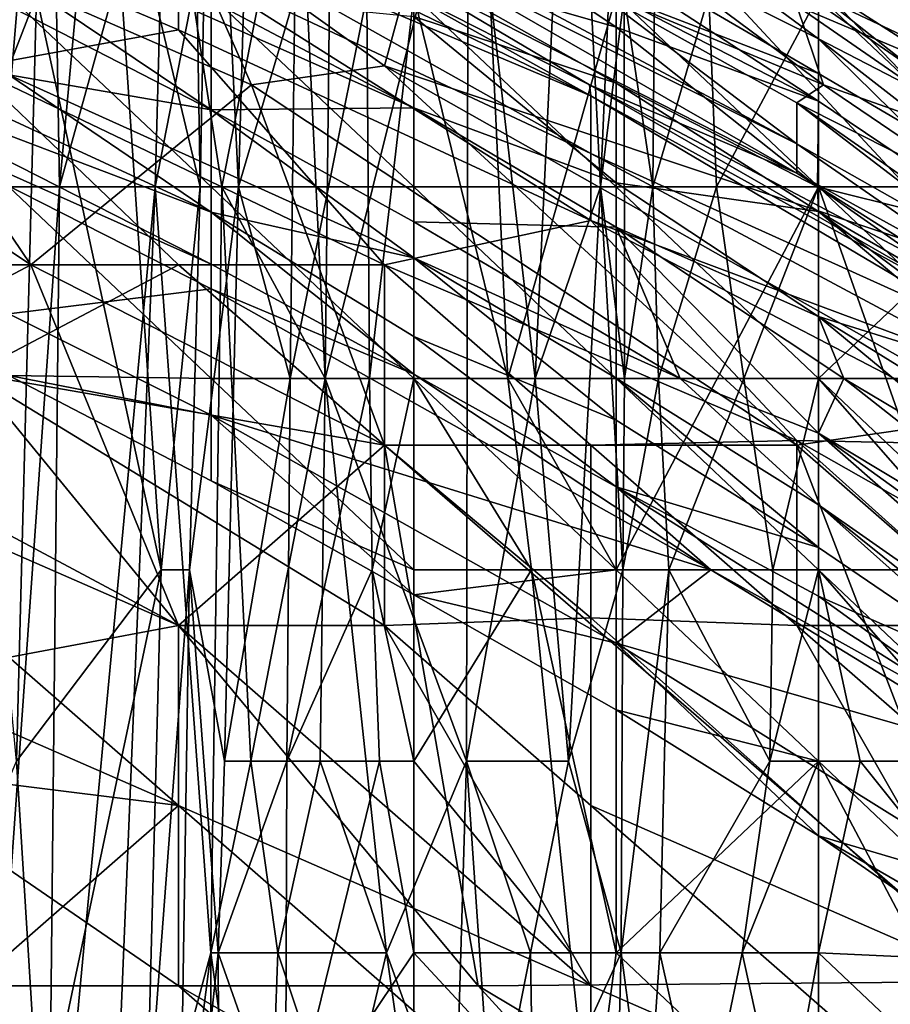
# Model space of a CAD drawing. Extents: x -161 to 11, y -10 to 160.
# Tile 451 of 499: x 0.9226 to 0.9415, y 0.215 to 0.2364. Entities that reach past the tile are written whole.
import ezdxf

# ---------------------------------------------------------------- set-up
doc = ezdxf.new("R2010")
doc.units = 0
doc.header["$MEASUREMENT"] = 0
doc.layers.get('0').update_dxf_attribs({"linetype": 'CONTINUOUS'})

msp = doc.modelspace()

# ---------------------------------------------------------------- linework, layer by layer
for points in [[(0.926541, 0.23276, 0.018921), (0.924562, 0.24106, 0.030193), (0.926277, 0.24936, 0.022678)], [(0.926277, 0.24936, 0.022678), (0.926784, 0.24521, 0.019055), (0.926541, 0.23276, 0.018921)], [(0.926784, 0.24521, 0.019055), (0.927839, 0.24936, 0.015164), (0.927376, 0.23276, 0.015164)], [(0.927839, 0.24936, 0.015164), (0.928597, 0.23691, 0.011407), (0.927376, 0.23276, 0.015164)], [(0.922249, 0.23276, 0.094064), (0.923281, 0.24521, 0.090307), (0.922052, 0.24521, 0.097821)], [(0.923281, 0.24521, 0.090307), (0.922249, 0.23276, 0.094064), (0.923494, 0.23276, 0.08655)], [(0.924636, 0.24521, 0.082792), (0.923281, 0.24521, 0.090307), (0.923494, 0.23276, 0.08655)], [(0.924636, 0.24521, 0.082792), (0.923494, 0.23276, 0.08655), (0.925794, 0.24106, 0.075278)], [(0.926784, 0.24521, 0.019055), (0.927376, 0.23276, 0.015164), (0.926541, 0.23276, 0.018921)], [(0.934597, 0.24521, 0.030193), (0.932358, 0.24106, 0.041464), (0.933812, 0.22861, 0.03395)], [(0.934597, 0.24521, 0.030193), (0.933812, 0.22861, 0.03395), (0.935225, 0.23276, 0.026436)], [(0.935767, 0.24521, 0.022678), (0.934597, 0.24521, 0.030193), (0.935225, 0.23276, 0.026436)], [(0.935225, 0.23276, 0.026436), (0.935739, 0.23691, 0.022678), (0.935767, 0.24521, 0.022678)], [(0.92607, 0.238577, 0.717581), (0.930542, 0.235389, 0.717581), (0.93256, 0.242787, 0.7293)], [(0.93256, 0.242787, 0.7293), (0.930542, 0.235389, 0.717581), (0.943449, 0.231068, 0.725394)], [(0.942451, 0.234974, 0.7293), (0.942037, 0.23888, 0.733206), (0.93256, 0.242787, 0.7293)], [(0.943449, 0.231068, 0.725394), (0.942451, 0.234974, 0.7293), (0.93256, 0.242787, 0.7293)], [(0.922995, 0.23691, 0.037707), (0.921381, 0.23276, 0.045221), (0.919305, 0.24106, 0.056493)], [(0.925695, 0.22446, 0.022678), (0.922995, 0.23691, 0.037707), (0.924562, 0.24106, 0.030193)], [(0.925794, 0.24106, 0.075278), (0.923494, 0.23276, 0.08655), (0.925568, 0.23276, 0.075278)], [(0.924562, 0.24106, 0.030193), (0.926541, 0.23276, 0.018921), (0.925695, 0.22446, 0.022678)], [(0.925568, 0.23276, 0.075278), (0.926379, 0.23691, 0.071521), (0.925794, 0.24106, 0.075278)], [(0.927016, 0.23276, 0.067764), (0.928664, 0.24106, 0.06025), (0.926379, 0.23691, 0.071521)], [(0.928664, 0.24106, 0.06025), (0.927016, 0.23276, 0.067764), (0.929254, 0.22861, 0.056493)], [(0.929351, 0.23691, 0.056493), (0.928664, 0.24106, 0.06025), (0.929254, 0.22861, 0.056493)], [(0.929351, 0.23691, 0.056493), (0.929254, 0.22861, 0.056493), (0.932358, 0.24106, 0.041464)], [(0.932358, 0.24106, 0.041464), (0.929254, 0.22861, 0.056493), (0.932317, 0.22031, 0.041464)], [(0.933812, 0.22861, 0.03395), (0.932358, 0.24106, 0.041464), (0.932317, 0.22031, 0.041464)], [(0.936432, 0.24106, 0.018921), (0.935739, 0.23691, 0.022678), (0.936363, 0.23276, 0.018921)], [(0.937573, 0.23691, 0.015164), (0.936432, 0.24106, 0.018921), (0.936363, 0.23276, 0.018921)], [(0.948733, 0.236317, 0.22932), (0.939703, 0.24106, 0.236834), (0.939953, 0.239395, 0.248106)], [(0.949458, 0.23691, 0.221806), (0.939703, 0.24106, 0.236834), (0.948733, 0.236317, 0.22932)], [(0.926784, 0.234435, 0.221806), (0.918005, 0.23895, 0.221806), (0.918005, 0.240318, 0.210535)], [(0.918005, 0.240318, 0.210535), (0.926582, 0.23691, 0.199263), (0.931174, 0.234472, 0.199263)], [(0.926784, 0.234435, 0.221806), (0.918005, 0.240318, 0.210535), (0.931174, 0.234472, 0.199263)], [(0.931174, 0.239156, 0.165449), (0.931174, 0.240331, 0.157935), (0.939953, 0.234621, 0.161692)], [(0.931174, 0.240331, 0.157935), (0.939953, 0.235971, 0.154178), (0.939953, 0.234621, 0.161692)], [(0.931174, 0.240331, 0.157935), (0.935564, 0.239211, 0.150421), (0.939953, 0.235971, 0.154178)], [(0.91704, 0.234974, 0.701956), (0.922873, 0.231068, 0.701956), (0.917128, 0.239567, 0.709769)], [(0.92607, 0.238577, 0.717581), (0.917128, 0.239567, 0.709769), (0.927658, 0.234974, 0.713675)], [(0.927658, 0.234974, 0.713675), (0.917128, 0.239567, 0.709769), (0.922873, 0.231068, 0.701956)], [(0.943161, 0.23691, 0.251863), (0.949503, 0.23276, 0.251863), (0.939953, 0.239395, 0.248106)], [(0.948733, 0.236317, 0.22932), (0.939953, 0.239395, 0.248106), (0.949503, 0.23276, 0.251863)], [(0.930542, 0.237233, 0.2918), (0.935013, 0.234732, 0.287894), (0.92607, 0.23907, 0.287894)], [(0.92607, 0.23907, 0.287894), (0.935013, 0.234732, 0.287894), (0.92607, 0.238517, 0.283987)], [(0.931174, 0.239156, 0.165449), (0.935564, 0.236221, 0.169206), (0.931174, 0.23749, 0.176721)], [(0.935564, 0.236221, 0.169206), (0.931174, 0.239156, 0.165449), (0.939953, 0.234621, 0.161692)], [(0.939953, 0.235971, 0.154178), (0.935564, 0.239211, 0.150421), (0.939953, 0.236735, 0.150421)], [(0.922395, 0.235193, 0.236834), (0.918005, 0.23895, 0.221806), (0.926784, 0.234435, 0.221806)], [(0.940059, 0.234974, 0.358206), (0.935013, 0.238722, 0.369925), (0.939484, 0.236687, 0.373831)], [(0.935013, 0.238722, 0.369925), (0.940059, 0.234974, 0.358206), (0.935013, 0.237086, 0.346487)], [(0.943955, 0.237904, 0.408987), (0.944937, 0.234974, 0.389456), (0.939484, 0.238644, 0.393362)], [(0.939484, 0.238644, 0.393362), (0.944937, 0.234974, 0.389456), (0.943955, 0.234801, 0.381644)], [(0.939484, 0.236687, 0.373831), (0.939484, 0.238644, 0.393362), (0.943955, 0.234801, 0.381644)], [(0.930542, 0.235389, 0.717581), (0.92607, 0.238577, 0.717581), (0.927658, 0.234974, 0.713675)], [(0.935013, 0.234732, 0.287894), (0.935013, 0.233483, 0.280081), (0.92607, 0.238517, 0.283987)], [(0.935013, 0.233483, 0.280081), (0.92607, 0.237685, 0.280081), (0.92607, 0.238517, 0.283987)], [(0.939484, 0.233692, 0.326956), (0.930542, 0.238469, 0.326956), (0.935013, 0.237086, 0.346487)], [(0.930542, 0.238469, 0.326956), (0.939484, 0.233692, 0.326956), (0.930542, 0.238193, 0.319144)], [(0.92607, 0.237685, 0.280081), (0.92607, 0.236168, 0.276175), (0.921599, 0.238067, 0.276175)], [(0.921599, 0.235348, 0.272269), (0.921599, 0.238067, 0.276175), (0.92607, 0.236168, 0.276175)], [(0.939484, 0.233058, 0.307425), (0.930542, 0.238193, 0.319144), (0.939484, 0.233692, 0.326956)], [(0.930542, 0.238193, 0.319144), (0.939484, 0.233058, 0.307425), (0.930542, 0.237609, 0.299612)], [(0.935013, 0.232033, 0.276175), (0.92607, 0.236168, 0.276175), (0.92607, 0.237685, 0.280081)], [(0.935013, 0.232033, 0.276175), (0.92607, 0.237685, 0.280081), (0.935013, 0.233483, 0.280081)], [(0.930542, 0.237609, 0.299612), (0.939484, 0.233058, 0.307425), (0.93499, 0.234974, 0.2918)], [(0.930542, 0.237609, 0.299612), (0.93499, 0.234974, 0.2918), (0.930542, 0.237233, 0.2918)], [(0.939953, 0.235222, 0.266891), (0.935564, 0.237775, 0.266891), (0.935564, 0.23691, 0.267677)], [(0.939953, 0.235222, 0.266891), (0.939953, 0.237135, 0.263134), (0.935564, 0.237775, 0.266891)], [(0.931174, 0.236454, 0.184235), (0.931174, 0.23749, 0.176721), (0.935564, 0.235007, 0.176721)], [(0.935564, 0.235007, 0.176721), (0.931174, 0.23749, 0.176721), (0.935564, 0.236221, 0.169206)], [(0.93499, 0.234974, 0.2918), (0.935013, 0.234732, 0.287894), (0.930542, 0.237233, 0.2918)], [(0.940059, 0.234974, 0.358206), (0.939484, 0.234582, 0.346487), (0.935013, 0.237086, 0.346487)], [(0.935013, 0.237086, 0.346487), (0.939484, 0.234582, 0.346487), (0.939484, 0.233692, 0.326956)], [(0.94415, 0.23276, 0.266891), (0.939953, 0.237135, 0.263134), (0.939953, 0.235222, 0.266891)], [(0.94415, 0.23276, 0.266891), (0.948733, 0.231522, 0.263134), (0.939953, 0.237135, 0.263134)], [(0.939953, 0.237135, 0.263134), (0.948733, 0.231522, 0.263134), (0.943161, 0.23691, 0.251863)], [(0.921381, 0.23276, 0.045221), (0.922995, 0.23691, 0.037707), (0.922559, 0.22031, 0.037707)], [(0.926784, 0.23691, 0.270116), (0.922395, 0.23691, 0.270546), (0.926784, 0.23276, 0.270437)], [(0.926784, 0.23276, 0.270437), (0.922395, 0.23691, 0.270546), (0.922395, 0.23276, 0.269826)], [(0.922995, 0.23691, 0.037707), (0.925695, 0.22446, 0.022678), (0.922559, 0.22031, 0.037707)], [(0.926379, 0.23691, 0.071521), (0.925568, 0.23276, 0.075278), (0.927016, 0.23276, 0.067764)], [(0.931174, 0.234472, 0.199263), (0.926582, 0.23691, 0.199263), (0.931174, 0.236454, 0.184235)], [(0.926784, 0.23691, 0.270116), (0.931174, 0.23276, 0.270516), (0.931174, 0.23691, 0.269228)], [(0.926784, 0.23691, 0.270116), (0.926784, 0.23276, 0.270437), (0.931174, 0.23276, 0.270516)], [(0.928494, 0.22861, 0.011407), (0.927376, 0.23276, 0.015164), (0.928597, 0.23691, 0.011407)], [(0.928597, 0.23691, 0.011407), (0.930157, 0.23691, 0.00765), (0.928494, 0.22861, 0.011407)], [(0.930219, 0.22861, 0.00765), (0.928494, 0.22861, 0.011407), (0.930157, 0.23691, 0.00765)], [(0.930219, 0.22861, 0.00765), (0.930157, 0.23691, 0.00765), (0.931174, 0.23691, 0.005854)], [(0.931174, 0.23691, 0.005854), (0.931174, 0.22861, 0.006063), (0.930219, 0.22861, 0.00765)], [(0.931174, 0.23691, 0.269228), (0.935564, 0.23276, 0.269958), (0.935564, 0.23691, 0.267677)], [(0.935564, 0.23276, 0.269958), (0.931174, 0.23691, 0.269228), (0.931174, 0.23276, 0.270516)], [(0.931174, 0.23691, 0.005854), (0.933217, 0.22861, 0.003893), (0.931174, 0.22861, 0.006063)], [(0.931174, 0.23691, 0.005854), (0.932834, 0.23691, 0.003893), (0.933217, 0.22861, 0.003893)], [(0.932834, 0.23691, 0.003893), (0.935564, 0.23691, 0.002272), (0.933217, 0.22861, 0.003893)], [(0.935564, 0.23691, 0.002272), (0.935564, 0.22446, 0.002937), (0.933217, 0.22861, 0.003893)], [(0.935739, 0.23691, 0.022678), (0.935225, 0.23276, 0.026436), (0.935749, 0.22861, 0.022678)], [(0.939953, 0.23276, 0.001838), (0.935564, 0.23691, 0.002272), (0.939953, 0.23691, 0.001633)], [(0.939953, 0.23276, 0.268807), (0.935564, 0.23691, 0.267677), (0.935564, 0.23276, 0.269958)], [(0.939953, 0.23276, 0.268807), (0.939953, 0.235222, 0.266891), (0.935564, 0.23691, 0.267677)], [(0.935564, 0.22446, 0.002937), (0.935564, 0.23691, 0.002272), (0.939953, 0.23276, 0.001838)], [(0.936363, 0.23276, 0.018921), (0.935739, 0.23691, 0.022678), (0.935749, 0.22861, 0.022678)], [(0.937573, 0.23691, 0.015164), (0.936363, 0.23276, 0.018921), (0.937743, 0.23276, 0.015164)], [(0.939953, 0.23691, 0.012403), (0.937573, 0.23691, 0.015164), (0.937743, 0.23276, 0.015164)], [(0.937743, 0.23276, 0.015164), (0.939953, 0.23276, 0.01261), (0.939953, 0.23691, 0.012403)], [(0.939953, 0.23691, 0.012403), (0.944343, 0.23276, 0.014397), (0.944343, 0.23691, 0.012647)], [(0.939953, 0.23276, 0.01261), (0.944343, 0.23276, 0.014397), (0.939953, 0.23691, 0.012403)], [(0.948733, 0.23691, 0.001098), (0.948733, 0.23276, 0.001351), (0.939953, 0.23691, 0.001633)], [(0.939953, 0.23276, 0.001838), (0.939953, 0.23691, 0.001633), (0.948733, 0.23276, 0.001351)], [(0.939953, 0.235971, 0.154178), (0.939953, 0.236735, 0.150421), (0.944343, 0.233699, 0.150421)], [(0.944343, 0.233699, 0.150421), (0.939953, 0.236735, 0.150421), (0.944343, 0.236709, 0.135392)], [(0.943955, 0.234801, 0.381644), (0.943955, 0.233601, 0.369925), (0.939484, 0.236687, 0.373831)], [(0.939484, 0.236687, 0.373831), (0.943955, 0.233601, 0.369925), (0.940059, 0.234974, 0.358206)], [(0.931174, 0.236454, 0.184235), (0.935564, 0.23285, 0.191749), (0.931174, 0.234472, 0.199263)], [(0.935564, 0.23285, 0.191749), (0.931174, 0.236454, 0.184235), (0.935564, 0.235007, 0.176721)], [(0.918005, 0.235542, 0.25562), (0.918005, 0.236266, 0.248106), (0.926784, 0.23221, 0.244349)], [(0.926784, 0.23221, 0.244349), (0.918005, 0.236266, 0.248106), (0.922395, 0.235193, 0.236834)], [(0.921599, 0.235348, 0.272269), (0.92607, 0.236168, 0.276175), (0.930542, 0.231068, 0.271899)], [(0.930542, 0.231068, 0.271899), (0.92607, 0.236168, 0.276175), (0.935013, 0.232033, 0.276175)], [(0.935564, 0.235007, 0.176721), (0.935564, 0.236221, 0.169206), (0.939929, 0.23276, 0.172963)], [(0.939929, 0.23276, 0.172963), (0.935564, 0.236221, 0.169206), (0.939953, 0.234621, 0.161692)], [(0.944343, 0.231665, 0.161692), (0.939953, 0.234621, 0.161692), (0.939953, 0.235971, 0.154178)], [(0.939953, 0.235971, 0.154178), (0.944343, 0.233699, 0.150421), (0.948733, 0.229144, 0.157935)], [(0.944343, 0.231665, 0.161692), (0.939953, 0.235971, 0.154178), (0.948733, 0.229144, 0.157935)], [(0.918005, 0.235542, 0.25562), (0.926784, 0.231088, 0.25562), (0.918005, 0.235004, 0.259377)], [(0.926784, 0.231088, 0.25562), (0.918005, 0.235542, 0.25562), (0.926784, 0.23221, 0.244349)], [(0.92607, 0.231068, 0.270302), (0.921599, 0.231068, 0.269246), (0.921599, 0.235348, 0.272269)], [(0.930542, 0.231068, 0.271899), (0.92607, 0.231068, 0.270302), (0.921599, 0.235348, 0.272269)], [(0.927658, 0.234974, 0.713675), (0.939484, 0.227162, 0.715228), (0.930542, 0.235389, 0.717581)], [(0.943449, 0.231068, 0.725394), (0.930542, 0.235389, 0.717581), (0.943955, 0.227816, 0.721487)], [(0.930542, 0.235389, 0.717581), (0.939484, 0.227162, 0.715228), (0.943955, 0.227816, 0.721487)], [(0.94415, 0.23276, 0.266891), (0.939953, 0.235222, 0.266891), (0.939953, 0.23276, 0.268807)], [(0.926784, 0.234435, 0.221806), (0.931174, 0.231225, 0.22932), (0.922395, 0.235193, 0.236834)], [(0.926784, 0.23221, 0.244349), (0.922395, 0.235193, 0.236834), (0.931174, 0.231225, 0.22932)], [(0.922873, 0.231068, 0.701956), (0.91704, 0.234974, 0.701956), (0.917128, 0.228027, 0.690237)], [(0.922395, 0.230009, 0.263134), (0.918005, 0.235004, 0.259377), (0.926784, 0.230554, 0.259377)], [(0.926784, 0.230554, 0.259377), (0.918005, 0.235004, 0.259377), (0.926784, 0.231088, 0.25562)], [(0.927658, 0.234974, 0.713675), (0.922873, 0.231068, 0.701956), (0.930542, 0.227162, 0.704164)], [(0.930542, 0.227162, 0.704164), (0.939484, 0.227162, 0.715228), (0.927658, 0.234974, 0.713675)], [(0.939484, 0.233058, 0.307425), (0.943955, 0.230242, 0.299612), (0.93499, 0.234974, 0.2918)], [(0.943955, 0.229812, 0.287894), (0.935013, 0.234732, 0.287894), (0.93499, 0.234974, 0.2918)], [(0.943955, 0.230242, 0.299612), (0.943955, 0.229812, 0.287894), (0.93499, 0.234974, 0.2918)], [(0.935564, 0.23285, 0.191749), (0.935564, 0.235007, 0.176721), (0.939953, 0.232225, 0.176721)], [(0.935564, 0.235007, 0.176721), (0.939929, 0.23276, 0.172963), (0.939953, 0.232225, 0.176721)], [(0.940059, 0.234974, 0.358206), (0.943955, 0.232333, 0.3543), (0.939484, 0.234582, 0.346487)], [(0.943955, 0.233601, 0.369925), (0.943955, 0.232333, 0.3543), (0.940059, 0.234974, 0.358206)], [(0.943955, 0.229442, 0.283987), (0.935013, 0.234732, 0.287894), (0.943955, 0.229812, 0.287894)], [(0.935013, 0.234732, 0.287894), (0.943955, 0.229442, 0.283987), (0.935013, 0.233483, 0.280081)], [(0.939484, 0.234582, 0.346487), (0.943955, 0.231168, 0.330862), (0.939484, 0.233692, 0.326956)], [(0.939484, 0.234582, 0.346487), (0.943955, 0.231469, 0.338675), (0.943955, 0.231168, 0.330862)], [(0.939484, 0.234582, 0.346487), (0.943955, 0.232333, 0.3543), (0.943955, 0.231469, 0.338675)], [(0.939929, 0.23276, 0.172963), (0.939953, 0.234621, 0.161692), (0.944343, 0.231665, 0.161692)], [(0.931174, 0.232002, 0.221806), (0.926784, 0.234435, 0.221806), (0.931174, 0.234472, 0.199263)], [(0.926784, 0.234435, 0.221806), (0.931174, 0.232002, 0.221806), (0.931174, 0.231225, 0.22932)], [(0.935564, 0.23189, 0.199263), (0.931174, 0.234472, 0.199263), (0.935564, 0.23285, 0.191749)], [(0.931174, 0.232002, 0.221806), (0.931174, 0.234472, 0.199263), (0.935564, 0.23189, 0.199263)], [(0.939484, 0.233692, 0.326956), (0.943955, 0.231168, 0.330862), (0.943955, 0.230605, 0.315237)], [(0.939484, 0.233692, 0.326956), (0.943955, 0.230605, 0.315237), (0.939484, 0.233058, 0.307425)], [(0.943955, 0.229442, 0.283987), (0.943955, 0.228698, 0.280081), (0.935013, 0.233483, 0.280081)], [(0.935013, 0.233483, 0.280081), (0.943955, 0.228698, 0.280081), (0.935013, 0.232033, 0.276175)], [(0.939484, 0.233058, 0.307425), (0.943955, 0.230605, 0.315237), (0.943955, 0.230242, 0.299612)], [(0.922017, 0.21201, 0.094064), (0.923494, 0.23276, 0.08655), (0.922249, 0.23276, 0.094064)], [(0.923494, 0.23276, 0.08655), (0.922017, 0.21201, 0.094064), (0.923232, 0.207859, 0.08655)], [(0.926784, 0.22861, 0.268871), (0.926784, 0.23276, 0.270437), (0.922395, 0.23276, 0.269826)], [(0.926784, 0.22861, 0.268871), (0.922395, 0.23276, 0.269826), (0.922395, 0.228669, 0.266891)], [(0.925568, 0.23276, 0.075278), (0.923494, 0.23276, 0.08655), (0.923232, 0.207859, 0.08655)], [(0.925568, 0.23276, 0.075278), (0.923232, 0.207859, 0.08655), (0.924544, 0.207859, 0.079035)], [(0.925568, 0.23276, 0.075278), (0.924544, 0.207859, 0.079035), (0.926772, 0.21616, 0.067764)], [(0.927016, 0.23276, 0.067764), (0.925568, 0.23276, 0.075278), (0.926772, 0.21616, 0.067764)], [(0.926311, 0.22446, 0.018921), (0.925695, 0.22446, 0.022678), (0.926541, 0.23276, 0.018921)], [(0.926311, 0.22446, 0.018921), (0.927376, 0.23276, 0.015164), (0.92707, 0.22031, 0.015164)], [(0.926311, 0.22446, 0.018921), (0.926541, 0.23276, 0.018921), (0.927376, 0.23276, 0.015164)], [(0.927644, 0.22031, 0.064007), (0.927016, 0.23276, 0.067764), (0.926772, 0.21616, 0.067764)], [(0.931174, 0.22861, 0.26999), (0.926784, 0.23276, 0.270437), (0.926784, 0.22861, 0.268871)], [(0.931174, 0.22861, 0.26999), (0.931174, 0.23276, 0.270516), (0.926784, 0.23276, 0.270437)], [(0.927644, 0.22031, 0.064007), (0.929254, 0.22861, 0.056493), (0.927016, 0.23276, 0.067764)], [(0.927376, 0.23276, 0.015164), (0.928494, 0.22861, 0.011407), (0.92707, 0.22031, 0.015164)], [(0.935564, 0.23276, 0.269958), (0.931174, 0.23276, 0.270516), (0.935564, 0.22861, 0.270472)], [(0.935564, 0.22861, 0.270472), (0.931174, 0.23276, 0.270516), (0.931174, 0.22861, 0.26999)], [(0.934531, 0.22031, 0.030193), (0.935225, 0.23276, 0.026436), (0.933812, 0.22861, 0.03395)], [(0.934531, 0.22031, 0.030193), (0.935707, 0.22446, 0.022678), (0.935225, 0.23276, 0.026436)], [(0.935749, 0.22861, 0.022678), (0.935225, 0.23276, 0.026436), (0.935707, 0.22446, 0.022678)], [(0.935564, 0.23189, 0.199263), (0.935564, 0.23285, 0.191749), (0.939953, 0.229949, 0.191749)], [(0.939953, 0.232225, 0.176721), (0.939953, 0.229949, 0.191749), (0.935564, 0.23285, 0.191749)], [(0.935564, 0.23276, 0.269958), (0.939953, 0.22861, 0.270368), (0.939953, 0.23276, 0.268807)], [(0.939953, 0.22861, 0.270368), (0.935564, 0.23276, 0.269958), (0.935564, 0.22861, 0.270472)], [(0.939953, 0.23276, 0.001838), (0.939953, 0.22446, 0.002428), (0.935564, 0.22446, 0.002937)], [(0.936363, 0.23276, 0.018921), (0.935749, 0.22861, 0.022678), (0.936485, 0.22861, 0.018921)], [(0.937743, 0.23276, 0.015164), (0.936363, 0.23276, 0.018921), (0.936485, 0.22861, 0.018921)], [(0.937743, 0.23276, 0.015164), (0.936485, 0.22861, 0.018921), (0.938332, 0.22861, 0.015164)], [(0.939953, 0.23276, 0.01261), (0.937743, 0.23276, 0.015164), (0.938332, 0.22861, 0.015164)], [(0.938332, 0.22861, 0.015164), (0.939953, 0.22861, 0.013268), (0.939953, 0.23276, 0.01261)], [(0.944343, 0.231665, 0.161692), (0.944343, 0.229675, 0.172963), (0.939929, 0.23276, 0.172963)], [(0.939953, 0.232225, 0.176721), (0.939929, 0.23276, 0.172963), (0.944343, 0.229675, 0.172963)], [(0.944343, 0.23276, 0.014397), (0.939953, 0.22861, 0.013268), (0.944343, 0.22861, 0.018008)], [(0.939953, 0.22861, 0.013268), (0.944343, 0.23276, 0.014397), (0.939953, 0.23276, 0.01261)], [(0.944343, 0.22861, 0.269635), (0.939953, 0.23276, 0.268807), (0.939953, 0.22861, 0.270368)], [(0.944343, 0.22861, 0.269635), (0.94415, 0.23276, 0.266891), (0.939953, 0.23276, 0.268807)], [(0.948733, 0.23276, 0.001351), (0.944343, 0.22031, 0.002335), (0.939953, 0.23276, 0.001838)], [(0.944343, 0.22031, 0.002335), (0.939953, 0.22446, 0.002428), (0.939953, 0.23276, 0.001838)], [(0.931174, 0.228698, 0.25562), (0.926784, 0.231088, 0.25562), (0.926784, 0.23221, 0.244349)], [(0.931174, 0.228698, 0.25562), (0.926784, 0.23221, 0.244349), (0.931174, 0.229521, 0.248106)], [(0.931174, 0.229521, 0.248106), (0.926784, 0.23221, 0.244349), (0.931174, 0.231225, 0.22932)], [(0.930542, 0.231068, 0.271899), (0.935013, 0.232033, 0.276175), (0.939484, 0.227265, 0.272269)], [(0.943955, 0.228698, 0.280081), (0.944377, 0.227162, 0.276175), (0.935013, 0.232033, 0.276175)], [(0.939484, 0.227265, 0.272269), (0.935013, 0.232033, 0.276175), (0.944377, 0.227162, 0.276175)], [(0.939953, 0.232225, 0.176721), (0.948733, 0.225732, 0.176721), (0.944266, 0.22861, 0.180478)], [(0.939953, 0.232225, 0.176721), (0.944343, 0.229675, 0.172963), (0.948733, 0.225732, 0.176721)], [(0.939953, 0.232225, 0.176721), (0.944266, 0.22861, 0.180478), (0.939953, 0.229949, 0.191749)], [(0.936951, 0.22861, 0.221806), (0.931174, 0.232002, 0.221806), (0.935564, 0.23189, 0.199263)], [(0.931174, 0.231225, 0.22932), (0.931174, 0.232002, 0.221806), (0.936951, 0.22861, 0.221806)], [(0.939953, 0.227422, 0.214292), (0.935564, 0.23189, 0.199263), (0.940503, 0.22861, 0.199263)], [(0.939953, 0.227422, 0.214292), (0.936951, 0.22861, 0.221806), (0.935564, 0.23189, 0.199263)], [(0.939953, 0.229949, 0.191749), (0.940503, 0.22861, 0.199263), (0.935564, 0.23189, 0.199263)], [(0.935564, 0.227706, 0.240592), (0.931174, 0.231225, 0.22932), (0.935564, 0.228616, 0.22932)], [(0.935564, 0.227706, 0.240592), (0.931174, 0.229521, 0.248106), (0.931174, 0.231225, 0.22932)], [(0.936951, 0.22861, 0.221806), (0.935564, 0.228616, 0.22932), (0.931174, 0.231225, 0.22932)], [(0.917128, 0.228027, 0.690237), (0.92607, 0.223255, 0.692184), (0.922873, 0.231068, 0.701956)], [(0.92607, 0.231068, 0.270302), (0.930542, 0.227162, 0.269083), (0.921599, 0.228716, 0.268362)], [(0.921599, 0.228716, 0.268362), (0.921599, 0.231068, 0.269246), (0.92607, 0.231068, 0.270302)], [(0.930542, 0.227162, 0.704164), (0.922873, 0.231068, 0.701956), (0.92607, 0.223255, 0.692184)], [(0.930542, 0.231068, 0.271899), (0.930542, 0.227162, 0.269083), (0.92607, 0.231068, 0.270302)], [(0.926784, 0.230554, 0.259377), (0.926784, 0.231088, 0.25562), (0.931174, 0.228698, 0.25562)], [(0.939484, 0.227265, 0.272269), (0.935013, 0.227162, 0.270407), (0.930542, 0.231068, 0.271899)], [(0.935013, 0.227162, 0.270407), (0.930542, 0.227162, 0.269083), (0.930542, 0.231068, 0.271899)], [(0.922395, 0.230009, 0.263134), (0.926784, 0.230554, 0.259377), (0.926784, 0.227814, 0.263134)], [(0.926784, 0.227814, 0.263134), (0.926784, 0.230554, 0.259377), (0.93762, 0.22446, 0.259377)], [(0.926784, 0.230554, 0.259377), (0.931174, 0.228698, 0.25562), (0.93762, 0.22446, 0.259377)], [(0.922395, 0.230009, 0.263134), (0.926784, 0.227814, 0.263134), (0.922395, 0.228669, 0.266891)], [(0.939953, 0.229949, 0.191749), (0.944343, 0.226323, 0.195506), (0.940503, 0.22861, 0.199263)], [(0.944343, 0.226323, 0.195506), (0.939953, 0.229949, 0.191749), (0.948733, 0.224522, 0.184235)], [(0.939953, 0.229949, 0.191749), (0.944266, 0.22861, 0.180478), (0.948733, 0.224522, 0.184235)], [(0.931174, 0.229521, 0.248106), (0.935564, 0.22626, 0.25562), (0.931174, 0.228698, 0.25562)], [(0.935564, 0.22626, 0.25562), (0.931174, 0.229521, 0.248106), (0.935564, 0.227706, 0.240592)], [(0.917128, 0.227162, 0.267605), (0.921599, 0.228716, 0.268362), (0.92607, 0.223255, 0.26741)], [(0.92607, 0.223255, 0.26741), (0.921599, 0.228716, 0.268362), (0.930542, 0.223255, 0.267717)], [(0.921599, 0.228716, 0.268362), (0.930542, 0.227162, 0.269083), (0.930542, 0.223255, 0.267717)], [(0.926784, 0.226386, 0.266891), (0.926784, 0.22861, 0.268871), (0.922395, 0.228669, 0.266891)], [(0.926784, 0.226386, 0.266891), (0.922395, 0.228669, 0.266891), (0.926784, 0.227814, 0.263134)], [(0.931174, 0.22446, 0.267499), (0.931174, 0.22861, 0.26999), (0.926784, 0.22861, 0.268871)], [(0.931174, 0.22446, 0.267499), (0.926784, 0.22861, 0.268871), (0.926784, 0.226386, 0.266891)], [(0.928423, 0.22031, 0.011407), (0.92707, 0.22031, 0.015164), (0.928494, 0.22861, 0.011407)], [(0.929254, 0.22861, 0.056493), (0.927644, 0.22031, 0.064007), (0.929147, 0.22031, 0.056493)], [(0.928494, 0.22861, 0.011407), (0.930219, 0.22861, 0.00765), (0.928423, 0.22031, 0.011407)], [(0.930272, 0.22446, 0.00765), (0.928423, 0.22031, 0.011407), (0.930219, 0.22861, 0.00765)], [(0.929147, 0.22031, 0.056493), (0.930585, 0.21616, 0.048978), (0.929254, 0.22861, 0.056493)], [(0.930585, 0.21616, 0.048978), (0.932317, 0.22031, 0.041464), (0.929254, 0.22861, 0.056493)], [(0.930272, 0.22446, 0.00765), (0.930219, 0.22861, 0.00765), (0.931174, 0.22861, 0.006063)], [(0.930272, 0.22446, 0.00765), (0.931174, 0.22861, 0.006063), (0.931174, 0.22031, 0.006614)], [(0.931174, 0.228698, 0.25562), (0.935564, 0.22626, 0.25562), (0.93762, 0.22446, 0.259377)], [(0.933729, 0.22446, 0.003893), (0.931174, 0.22031, 0.006614), (0.931174, 0.22861, 0.006063)], [(0.931174, 0.22861, 0.006063), (0.933217, 0.22861, 0.003893), (0.933729, 0.22446, 0.003893)], [(0.931174, 0.22861, 0.26999), (0.935564, 0.22446, 0.269321), (0.935564, 0.22861, 0.270472)], [(0.935564, 0.22446, 0.269321), (0.931174, 0.22861, 0.26999), (0.931174, 0.22446, 0.267499)], [(0.932317, 0.22031, 0.041464), (0.934531, 0.22031, 0.030193), (0.933812, 0.22861, 0.03395)], [(0.935564, 0.22446, 0.002937), (0.933729, 0.22446, 0.003893), (0.933217, 0.22861, 0.003893)], [(0.939953, 0.224941, 0.240592), (0.935564, 0.227706, 0.240592), (0.935564, 0.228616, 0.22932)], [(0.939953, 0.224941, 0.240592), (0.935564, 0.228616, 0.22932), (0.939953, 0.225869, 0.22932)], [(0.936951, 0.22861, 0.221806), (0.939953, 0.225869, 0.22932), (0.935564, 0.228616, 0.22932)], [(0.935564, 0.22861, 0.270472), (0.939953, 0.22446, 0.270259), (0.939953, 0.22861, 0.270368)], [(0.939953, 0.22446, 0.270259), (0.935564, 0.22861, 0.270472), (0.935564, 0.22446, 0.269321)], [(0.936485, 0.22861, 0.018921), (0.935749, 0.22861, 0.022678), (0.935707, 0.22446, 0.022678)], [(0.936485, 0.22861, 0.018921), (0.935707, 0.22446, 0.022678), (0.936711, 0.22446, 0.018921)], [(0.936711, 0.22446, 0.018921), (0.938332, 0.22861, 0.015164), (0.936485, 0.22861, 0.018921)], [(0.938332, 0.22861, 0.015164), (0.936711, 0.22446, 0.018921), (0.938961, 0.22446, 0.015164)], [(0.939953, 0.225869, 0.22932), (0.936951, 0.22861, 0.221806), (0.939953, 0.227422, 0.214292)], [(0.939953, 0.22861, 0.013268), (0.938332, 0.22861, 0.015164), (0.938961, 0.22446, 0.015164)], [(0.938961, 0.22446, 0.015164), (0.939953, 0.22446, 0.014143), (0.939953, 0.22861, 0.013268)], [(0.939953, 0.22861, 0.270368), (0.944343, 0.22446, 0.270526), (0.944343, 0.22861, 0.269635)], [(0.944343, 0.22446, 0.270526), (0.939953, 0.22861, 0.270368), (0.939953, 0.22446, 0.270259)], [(0.939953, 0.22861, 0.013268), (0.939953, 0.22446, 0.014143), (0.943596, 0.22446, 0.018921)], [(0.939953, 0.22861, 0.013268), (0.943596, 0.22446, 0.018921), (0.944343, 0.22861, 0.018008)], [(0.939953, 0.227422, 0.214292), (0.940503, 0.22861, 0.199263), (0.948733, 0.222137, 0.20302)], [(0.940503, 0.22861, 0.199263), (0.944343, 0.226323, 0.195506), (0.948733, 0.222137, 0.20302)], [(0.917128, 0.221574, 0.678519), (0.92607, 0.223255, 0.692184), (0.917128, 0.228027, 0.690237)], [(0.926784, 0.226386, 0.266891), (0.926784, 0.227814, 0.263134), (0.931174, 0.223919, 0.266891)], [(0.93762, 0.22446, 0.259377), (0.935564, 0.222871, 0.263134), (0.926784, 0.227814, 0.263134)], [(0.931174, 0.223919, 0.266891), (0.926784, 0.227814, 0.263134), (0.935564, 0.222871, 0.263134)], [(0.943955, 0.227816, 0.721487), (0.939484, 0.227162, 0.715228), (0.948426, 0.219349, 0.714447)], [(0.935564, 0.22626, 0.25562), (0.935564, 0.227706, 0.240592), (0.939953, 0.224941, 0.240592)], [(0.948733, 0.219732, 0.22932), (0.939953, 0.225869, 0.22932), (0.939953, 0.227422, 0.214292)], [(0.948733, 0.221092, 0.214292), (0.939953, 0.227422, 0.214292), (0.948733, 0.222137, 0.20302)], [(0.948733, 0.219732, 0.22932), (0.939953, 0.227422, 0.214292), (0.948733, 0.221092, 0.214292)], [(0.908186, 0.227162, 0.267424), (0.92607, 0.219349, 0.267054), (0.894773, 0.223255, 0.267389)], [(0.908186, 0.227162, 0.267424), (0.917128, 0.227162, 0.267605), (0.92607, 0.219349, 0.267054)], [(0.92607, 0.223255, 0.26741), (0.92607, 0.219349, 0.267054), (0.917128, 0.227162, 0.267605)], [(0.930542, 0.227162, 0.704164), (0.92607, 0.223255, 0.692184), (0.932576, 0.215443, 0.686331)], [(0.930542, 0.227162, 0.269083), (0.935013, 0.227162, 0.270407), (0.935013, 0.223416, 0.268362)], [(0.935013, 0.223416, 0.268362), (0.930542, 0.223255, 0.267717), (0.930542, 0.227162, 0.269083)], [(0.939484, 0.227162, 0.715228), (0.930542, 0.227162, 0.704164), (0.943955, 0.215534, 0.701956)], [(0.943955, 0.215534, 0.701956), (0.930542, 0.227162, 0.704164), (0.932576, 0.215443, 0.686331)], [(0.939484, 0.227265, 0.272269), (0.939484, 0.223255, 0.26928), (0.935013, 0.227162, 0.270407)], [(0.939484, 0.223255, 0.26928), (0.935013, 0.223416, 0.268362), (0.935013, 0.227162, 0.270407)], [(0.944377, 0.227162, 0.276175), (0.948426, 0.222191, 0.272269), (0.939484, 0.227265, 0.272269)], [(0.948426, 0.222191, 0.272269), (0.943955, 0.223255, 0.270885), (0.939484, 0.227265, 0.272269)], [(0.939484, 0.223255, 0.26928), (0.939484, 0.227265, 0.272269), (0.943955, 0.223255, 0.270885)], [(0.943955, 0.215534, 0.701956), (0.948426, 0.219349, 0.714447), (0.939484, 0.227162, 0.715228)], [(0.926784, 0.226386, 0.266891), (0.931174, 0.223919, 0.266891), (0.931174, 0.22446, 0.267499)], [(0.939953, 0.224941, 0.240592), (0.939953, 0.223891, 0.251863), (0.935564, 0.22626, 0.25562)], [(0.935564, 0.22626, 0.25562), (0.944343, 0.220718, 0.25562), (0.93762, 0.22446, 0.259377)], [(0.935564, 0.22626, 0.25562), (0.939953, 0.223891, 0.251863), (0.944343, 0.220718, 0.25562)], [(0.948733, 0.218822, 0.240592), (0.939953, 0.225869, 0.22932), (0.948733, 0.219732, 0.22932)], [(0.939953, 0.225869, 0.22932), (0.948733, 0.218822, 0.240592), (0.944343, 0.221961, 0.240592)], [(0.939953, 0.225869, 0.22932), (0.944343, 0.221961, 0.240592), (0.939953, 0.224941, 0.240592)], [(0.939953, 0.223891, 0.251863), (0.939953, 0.224941, 0.240592), (0.944343, 0.221961, 0.240592)], [(0.923075, 0.21201, 0.03395), (0.922559, 0.22031, 0.037707), (0.925695, 0.22446, 0.022678)], [(0.925373, 0.21201, 0.022678), (0.923075, 0.21201, 0.03395), (0.925695, 0.22446, 0.022678)], [(0.925695, 0.22446, 0.022678), (0.926311, 0.22446, 0.018921), (0.925373, 0.21201, 0.022678)], [(0.926049, 0.207859, 0.018921), (0.925373, 0.21201, 0.022678), (0.926311, 0.22446, 0.018921)], [(0.926049, 0.207859, 0.018921), (0.926311, 0.22446, 0.018921), (0.926933, 0.21616, 0.015164)], [(0.926311, 0.22446, 0.018921), (0.92707, 0.22031, 0.015164), (0.926933, 0.21616, 0.015164)], [(0.930272, 0.22446, 0.00765), (0.930436, 0.22031, 0.00765), (0.928423, 0.22031, 0.011407)], [(0.931174, 0.22031, 0.006614), (0.930436, 0.22031, 0.00765), (0.930272, 0.22446, 0.00765)], [(0.935564, 0.22446, 0.269321), (0.931174, 0.22446, 0.267499), (0.931174, 0.223919, 0.266891)], [(0.935564, 0.221427, 0.266891), (0.935564, 0.22446, 0.269321), (0.931174, 0.223919, 0.266891)], [(0.934576, 0.21616, 0.003893), (0.931174, 0.22031, 0.006614), (0.933729, 0.22446, 0.003893)], [(0.935564, 0.21616, 0.003384), (0.933729, 0.22446, 0.003893), (0.935564, 0.22446, 0.002937)], [(0.933729, 0.22446, 0.003893), (0.935564, 0.21616, 0.003384), (0.934576, 0.21616, 0.003893)], [(0.935707, 0.22446, 0.022678), (0.934531, 0.22031, 0.030193), (0.935676, 0.21616, 0.022678)], [(0.939953, 0.22031, 0.268393), (0.939953, 0.22446, 0.270259), (0.935564, 0.22446, 0.269321)], [(0.935564, 0.22446, 0.269321), (0.935564, 0.221427, 0.266891), (0.939953, 0.22031, 0.268393)], [(0.935564, 0.222871, 0.263134), (0.93762, 0.22446, 0.259377), (0.944343, 0.220343, 0.259377)], [(0.939953, 0.22031, 0.002571), (0.935564, 0.22446, 0.002937), (0.939953, 0.22446, 0.002428)], [(0.935564, 0.21616, 0.003384), (0.935564, 0.22446, 0.002937), (0.939953, 0.22031, 0.002571)], [(0.936711, 0.22446, 0.018921), (0.935707, 0.22446, 0.022678), (0.935676, 0.21616, 0.022678)], [(0.936711, 0.22446, 0.018921), (0.935676, 0.21616, 0.022678), (0.936513, 0.21616, 0.018921)], [(0.936711, 0.22446, 0.018921), (0.936513, 0.21616, 0.018921), (0.938897, 0.22031, 0.015164)], [(0.936711, 0.22446, 0.018921), (0.938897, 0.22031, 0.015164), (0.938961, 0.22446, 0.015164)], [(0.944343, 0.220343, 0.259377), (0.93762, 0.22446, 0.259377), (0.944343, 0.220718, 0.25562)], [(0.939953, 0.22446, 0.014143), (0.938961, 0.22446, 0.015164), (0.938897, 0.22031, 0.015164)], [(0.939953, 0.22446, 0.014143), (0.938897, 0.22031, 0.015164), (0.939953, 0.22031, 0.014031)], [(0.939953, 0.22446, 0.014143), (0.939953, 0.22031, 0.014031), (0.940861, 0.22031, 0.015164)], [(0.939953, 0.22031, 0.002571), (0.939953, 0.22446, 0.002428), (0.944343, 0.22031, 0.002335)], [(0.944343, 0.22031, 0.269959), (0.944343, 0.22446, 0.270526), (0.939953, 0.22446, 0.270259)], [(0.944343, 0.22031, 0.269959), (0.939953, 0.22446, 0.270259), (0.939953, 0.22031, 0.268393)], [(0.943596, 0.22446, 0.018921), (0.939953, 0.22446, 0.014143), (0.943576, 0.22031, 0.018921)], [(0.939953, 0.22446, 0.014143), (0.940861, 0.22031, 0.015164), (0.943576, 0.22031, 0.018921)], [(0.931174, 0.223919, 0.266891), (0.935564, 0.222871, 0.263134), (0.935564, 0.221427, 0.266891)], [(0.944343, 0.220718, 0.25562), (0.939953, 0.223891, 0.251863), (0.944343, 0.221961, 0.240592)], [(0.930542, 0.223255, 0.267717), (0.935013, 0.223416, 0.268362), (0.935013, 0.219349, 0.267299)], [(0.943955, 0.215443, 0.267327), (0.935013, 0.219349, 0.267299), (0.935013, 0.223416, 0.268362)], [(0.939484, 0.223255, 0.26928), (0.943955, 0.215443, 0.267327), (0.935013, 0.223416, 0.268362)], [(0.894773, 0.223255, 0.267389), (0.92607, 0.219349, 0.267054), (0.912657, 0.20763, 0.267054)], [(0.92607, 0.223255, 0.692184), (0.917128, 0.221574, 0.678519), (0.92607, 0.215443, 0.678022)], [(0.92607, 0.223255, 0.26741), (0.930542, 0.223255, 0.267717), (0.935013, 0.215443, 0.2669)], [(0.92607, 0.219349, 0.267054), (0.92607, 0.223255, 0.26741), (0.935013, 0.215443, 0.2669)], [(0.932576, 0.215443, 0.686331), (0.92607, 0.223255, 0.692184), (0.92607, 0.215443, 0.678022)], [(0.935013, 0.219349, 0.267299), (0.935013, 0.215443, 0.2669), (0.930542, 0.223255, 0.267717)], [(0.943955, 0.223255, 0.270885), (0.943955, 0.219349, 0.268496), (0.939484, 0.223255, 0.26928)], [(0.943955, 0.219349, 0.268496), (0.943955, 0.215443, 0.267327), (0.939484, 0.223255, 0.26928)], [(0.935564, 0.221427, 0.266891), (0.935564, 0.222871, 0.263134), (0.939953, 0.218696, 0.266891)], [(0.939953, 0.218696, 0.266891), (0.935564, 0.222871, 0.263134), (0.944343, 0.217402, 0.263134)], [(0.935564, 0.222871, 0.263134), (0.944343, 0.220343, 0.259377), (0.944343, 0.217402, 0.263134)], [(0.92607, 0.215443, 0.678022), (0.917128, 0.221574, 0.678519), (0.920299, 0.215443, 0.670706)], [(0.939953, 0.218696, 0.266891), (0.939953, 0.22031, 0.268393), (0.935564, 0.221427, 0.266891)], [(0.922559, 0.22031, 0.037707), (0.923075, 0.21201, 0.03395), (0.919101, 0.21201, 0.052735)], [(0.927644, 0.22031, 0.064007), (0.926772, 0.21616, 0.067764), (0.928224, 0.21616, 0.06025)], [(0.92707, 0.22031, 0.015164), (0.928423, 0.22031, 0.011407), (0.926933, 0.21616, 0.015164)], [(0.928392, 0.21201, 0.011407), (0.926933, 0.21616, 0.015164), (0.928423, 0.22031, 0.011407)], [(0.929147, 0.22031, 0.056493), (0.927644, 0.22031, 0.064007), (0.928224, 0.21616, 0.06025)], [(0.929147, 0.22031, 0.056493), (0.928224, 0.21616, 0.06025), (0.930585, 0.21616, 0.048978)], [(0.928423, 0.22031, 0.011407), (0.930436, 0.22031, 0.00765), (0.928392, 0.21201, 0.011407)], [(0.930436, 0.22031, 0.00765), (0.931174, 0.21616, 0.006729), (0.928392, 0.21201, 0.011407)], [(0.930436, 0.22031, 0.00765), (0.931174, 0.22031, 0.006614), (0.931174, 0.21616, 0.006729)], [(0.932317, 0.22031, 0.041464), (0.930585, 0.21616, 0.048978), (0.932075, 0.21201, 0.041464)], [(0.931174, 0.21616, 0.006729), (0.931174, 0.22031, 0.006614), (0.934576, 0.21616, 0.003893)], [(0.932317, 0.22031, 0.041464), (0.932075, 0.21201, 0.041464), (0.932892, 0.21201, 0.037707)], [(0.932317, 0.22031, 0.041464), (0.933706, 0.21616, 0.03395), (0.934531, 0.22031, 0.030193)], [(0.933706, 0.21616, 0.03395), (0.932317, 0.22031, 0.041464), (0.932892, 0.21201, 0.037707)], [(0.934531, 0.22031, 0.030193), (0.933706, 0.21616, 0.03395), (0.935676, 0.21616, 0.022678)], [(0.939953, 0.21201, 0.002759), (0.935564, 0.21616, 0.003384), (0.939953, 0.22031, 0.002571)], [(0.938897, 0.22031, 0.015164), (0.936513, 0.21616, 0.018921), (0.938299, 0.21616, 0.015164)], [(0.938299, 0.21616, 0.015164), (0.939953, 0.21616, 0.013377), (0.939953, 0.22031, 0.014031)], [(0.939953, 0.22031, 0.014031), (0.938897, 0.22031, 0.015164), (0.938299, 0.21616, 0.015164)], [(0.944343, 0.21616, 0.267448), (0.944343, 0.22031, 0.269959), (0.939953, 0.22031, 0.268393)], [(0.944343, 0.21616, 0.267448), (0.939953, 0.22031, 0.268393), (0.939953, 0.218696, 0.266891)], [(0.939953, 0.21616, 0.013377), (0.944343, 0.215952, 0.015164), (0.940861, 0.22031, 0.015164)], [(0.940861, 0.22031, 0.015164), (0.939953, 0.22031, 0.014031), (0.939953, 0.21616, 0.013377)], [(0.939953, 0.22031, 0.002571), (0.944343, 0.22031, 0.002335), (0.944343, 0.21201, 0.002478)], [(0.944343, 0.21201, 0.002478), (0.939953, 0.21201, 0.002759), (0.939953, 0.22031, 0.002571)], [(0.943576, 0.22031, 0.018921), (0.940861, 0.22031, 0.015164), (0.944343, 0.215952, 0.015164)], [(0.92607, 0.219349, 0.267054), (0.935013, 0.211537, 0.266741), (0.912657, 0.20763, 0.267054)], [(0.935013, 0.215443, 0.2669), (0.935013, 0.211537, 0.266741), (0.92607, 0.219349, 0.267054)], [(0.943955, 0.215443, 0.267327), (0.943955, 0.211537, 0.266763), (0.935013, 0.219349, 0.267299)], [(0.943955, 0.211537, 0.266763), (0.935013, 0.215443, 0.2669), (0.935013, 0.219349, 0.267299)], [(0.939953, 0.218696, 0.266891), (0.944343, 0.215647, 0.266891), (0.944343, 0.21616, 0.267448)], [(0.944343, 0.215647, 0.266891), (0.939953, 0.218696, 0.266891), (0.944343, 0.217402, 0.263134)], [(0.926772, 0.21616, 0.067764), (0.924544, 0.207859, 0.079035), (0.925194, 0.203709, 0.075278)], [(0.926772, 0.21616, 0.067764), (0.925194, 0.203709, 0.075278), (0.926784, 0.207859, 0.066306)], [(0.926933, 0.21616, 0.015164), (0.92697, 0.207859, 0.015164), (0.926049, 0.207859, 0.018921)], [(0.927926, 0.207859, 0.06025), (0.928224, 0.21616, 0.06025), (0.926772, 0.21616, 0.067764)], [(0.926772, 0.21616, 0.067764), (0.926784, 0.207859, 0.066306), (0.927926, 0.207859, 0.06025)], [(0.926933, 0.21616, 0.015164), (0.928392, 0.21201, 0.011407), (0.92697, 0.207859, 0.015164)], [(0.928224, 0.21616, 0.06025), (0.927926, 0.207859, 0.06025), (0.929599, 0.21201, 0.052735)], [(0.928224, 0.21616, 0.06025), (0.929599, 0.21201, 0.052735), (0.930585, 0.21616, 0.048978)], [(0.931174, 0.21201, 0.007037), (0.928392, 0.21201, 0.011407), (0.931174, 0.21616, 0.006729)], [(0.930585, 0.21616, 0.048978), (0.929599, 0.21201, 0.052735), (0.931174, 0.21201, 0.045626)], [(0.930585, 0.21616, 0.048978), (0.931174, 0.21201, 0.045626), (0.932075, 0.21201, 0.041464)], [(0.931174, 0.21201, 0.007037), (0.931174, 0.21616, 0.006729), (0.935022, 0.21201, 0.003893)], [(0.935022, 0.21201, 0.003893), (0.931174, 0.21616, 0.006729), (0.934576, 0.21616, 0.003893)], [(0.933706, 0.21616, 0.03395), (0.932892, 0.21201, 0.037707), (0.933771, 0.21201, 0.03395)], [(0.933706, 0.21616, 0.03395), (0.933771, 0.21201, 0.03395), (0.935676, 0.21616, 0.022678)], [(0.935676, 0.21616, 0.022678), (0.933771, 0.21201, 0.03395), (0.935564, 0.21201, 0.024815)], [(0.935022, 0.21201, 0.003893), (0.934576, 0.21616, 0.003893), (0.935564, 0.21616, 0.003384)], [(0.935022, 0.21201, 0.003893), (0.935564, 0.21616, 0.003384), (0.939953, 0.21201, 0.002759)], [(0.935676, 0.21616, 0.022678), (0.935564, 0.21201, 0.024815), (0.936232, 0.21201, 0.022678)], [(0.936513, 0.21616, 0.018921), (0.935676, 0.21616, 0.022678), (0.936232, 0.21201, 0.022678)], [(0.936513, 0.21616, 0.018921), (0.936232, 0.21201, 0.022678), (0.937439, 0.21201, 0.018921)], [(0.937439, 0.21201, 0.018921), (0.938299, 0.21616, 0.015164), (0.936513, 0.21616, 0.018921)], [(0.938299, 0.21616, 0.015164), (0.937439, 0.21201, 0.018921), (0.939207, 0.21201, 0.015164)], [(0.939953, 0.21616, 0.013377), (0.938299, 0.21616, 0.015164), (0.939207, 0.21201, 0.015164)], [(0.939953, 0.21616, 0.013377), (0.939207, 0.21201, 0.015164), (0.939953, 0.21201, 0.014374)], [(0.939953, 0.21201, 0.014374), (0.944343, 0.21201, 0.013312), (0.939953, 0.21616, 0.013377)], [(0.944343, 0.21201, 0.013312), (0.944343, 0.215952, 0.015164), (0.939953, 0.21616, 0.013377)], [(0.914381, 0.215443, 0.662894), (0.92607, 0.207663, 0.662894), (0.920299, 0.215443, 0.670706)], [(0.92607, 0.207663, 0.662894), (0.914381, 0.215443, 0.662894), (0.921599, 0.207267, 0.655081)], [(0.920299, 0.215443, 0.670706), (0.935013, 0.20763, 0.675866), (0.92607, 0.215443, 0.678022)], [(0.935013, 0.20763, 0.675866), (0.920299, 0.215443, 0.670706), (0.92607, 0.207663, 0.662894)], [(0.932576, 0.215443, 0.686331), (0.92607, 0.215443, 0.678022), (0.939707, 0.20763, 0.682425)], [(0.939707, 0.20763, 0.682425), (0.92607, 0.215443, 0.678022), (0.935013, 0.20763, 0.675866)], [(0.932576, 0.215443, 0.686331), (0.943955, 0.208632, 0.690237), (0.943955, 0.215534, 0.701956)], [(0.932576, 0.215443, 0.686331), (0.939707, 0.20763, 0.682425), (0.943955, 0.208632, 0.690237)], [(0.943955, 0.211537, 0.266763), (0.935013, 0.211537, 0.266741), (0.935013, 0.215443, 0.2669)]]:
    msp.add_3dface(points)

doc.saveas('drawing.dxf')
